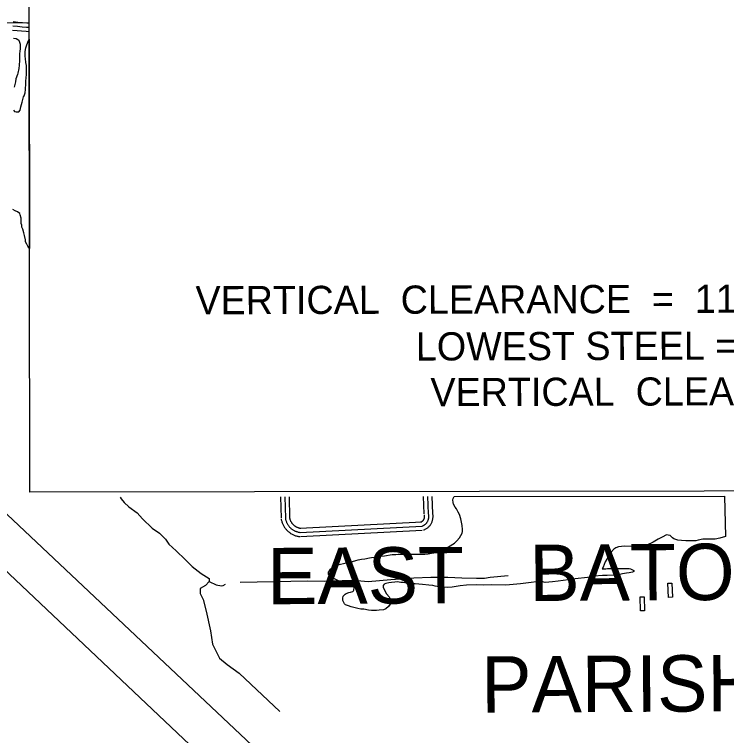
# Model space of a CAD drawing. Extents: x 3313442 to 3351311, y 721974 to 747360.
# Drawn here: x 3335501 to 3338028, y 741167 to 743725 of the extents above; entities that cross this region are included whole.
import ezdxf

# ---------------------------------------------------------------- set-up
doc = ezdxf.new("R2010")
doc.units = 0
for name, color, linetype in [('V-ANNO-SYMB', 7, 'Continuous'), ('V-BLDG-OTLN', 7, 'Continuous'), ('V-ROAD-CNTR', 7, 'Continuous'), ('V-RUNW-EDGE', 7, 'Continuous'), ('V-SITE-VEGE', 7, 'Continuous'), ('V-TOPO-GNAM-IDEN', 7, 'Continuous'), ('V-TOPO-SHOR', 7, 'Continuous')]:
    doc.layers.add(name, color=color, linetype=linetype)

msp = doc.modelspace()

# ---------------------------------------------------------------- linework, layer by layer
at = {"layer": 'V-ANNO-SYMB'}
msp.add_lwpolyline([(3335550.9, 745262.5), (3348313.1, 745281), (3348317.8, 742049.2), (3335555.6, 742030.7)], close=True, dxfattribs=at)
at = {"layer": 'V-BLDG-OTLN'}
for points in [[(3337822.4, 741656.9), (3337819.6, 741706.8), (3337833.6, 741707.6), (3337836.4, 741657.7)], [(3337723.1, 741608.9), (3337721.7, 741658.9), (3337735.7, 741659.3), (3337737.1, 741609.3)]]:
    msp.add_lwpolyline(points, close=True, dxfattribs=at)
at = {"layer": 'V-ROAD-CNTR'}
for points in [[(3335496.6, 743699.6), (3335512.8, 743698), (3335528.9, 743696.5), (3335545, 743695.1), (3335550.8, 743694.6)], [(3335495.2, 743684.6), (3335511.4, 743683.1), (3335527.6, 743681.6), (3335543.7, 743680.2), (3335553.2, 743679.4)], [(3335493.7, 743669.7), (3335510, 743668.1), (3335526.2, 743666.6), (3335542.5, 743665.2), (3335550.8, 743664.5)], [(3336445.4, 742013.8), (3336447.1, 741937.3)], [(3336460.4, 742013.8), (3336462.1, 741937.6)], [(3336475.4, 742013.8), (3336477.1, 741938)], [(3336955.1, 741952.7), (3336952.5, 742014.5)], [(3336970.1, 741953.3), (3336967.5, 742014.5)], [(3336985, 741953.9), (3336982.6, 742014.5)], [(3336447.4, 741934.9), (3336447.8, 741932.5), (3336448.4, 741929.8), (3336449.1, 741927.1), (3336449.9, 741924.5), (3336450.8, 741921.9), (3336451.8, 741919.3), (3336452.8, 741916.8), (3336454, 741914.3), (3336455.2, 741911.9), (3336456.6, 741909.5), (3336458, 741907.1), (3336459.5, 741904.8), (3336461.1, 741902.6), (3336462.8, 741900.4), (3336464.5, 741898.3), (3336466.4, 741896.3), (3336468.3, 741894.3), (3336470.2, 741892.4), (3336472.3, 741890.5), (3336474.4, 741888.8), (3336476.5, 741887.1), (3336478.8, 741885.5), (3336481, 741883.9), (3336483.4, 741882.5), (3336485.8, 741881.1), (3336488.2, 741879.9), (3336490.7, 741878.7), (3336493.2, 741877.6), (3336495.8, 741876.6), (3336498.3, 741875.7), (3336501, 741874.9), (3336503.6, 741874.2), (3336506.3, 741873.6), (3336509, 741873), (3336511.7, 741872.6), (3336513.2, 741872.4)], [(3336462.1, 741937.6), (3336462.5, 741935.5), (3336463, 741933.3), (3336463.6, 741931.2), (3336464.2, 741929.1), (3336464.9, 741927), (3336465.7, 741924.9), (3336466.5, 741922.9), (3336467.5, 741920.9), (3336468.5, 741919), (3336469.5, 741917), (3336470.7, 741915.1), (3336471.9, 741913.3), (3336473.2, 741911.5), (3336474.5, 741909.8), (3336475.9, 741908.1), (3336477.4, 741906.4), (3336478.9, 741904.8), (3336480.5, 741903.3), (3336482.1, 741901.8), (3336483.8, 741900.4), (3336485.5, 741899.1), (3336487.3, 741897.8), (3336489.1, 741896.6), (3336491, 741895.4), (3336492.9, 741894.3), (3336494.9, 741893.3), (3336496.9, 741892.3), (3336498.9, 741891.5), (3336500.9, 741890.7), (3336503, 741890), (3336505.1, 741889.3), (3336507.2, 741888.7), (3336509.4, 741888.2), (3336511.6, 741887.8), (3336513.7, 741887.5), (3336515, 741887.3)], [(3336476.9, 741940.3), (3336477.2, 741938.4), (3336477.6, 741936.8), (3336478, 741935.2), (3336478.5, 741933.6), (3336479, 741932.1), (3336479.6, 741930.5), (3336480.3, 741929), (3336481, 741927.5), (3336481.7, 741926), (3336482.5, 741924.6), (3336483.4, 741923.2), (3336484.3, 741921.8), (3336485.2, 741920.4), (3336486.2, 741919.1), (3336487.3, 741917.8), (3336488.4, 741916.6), (3336489.5, 741915.4), (3336490.7, 741914.3), (3336492, 741913.1), (3336493.2, 741912.1), (3336494.5, 741911.1), (3336495.9, 741910.1), (3336497.3, 741909.2), (3336498.7, 741908.3), (3336500.1, 741907.5), (3336501.6, 741906.7), (3336503.1, 741906), (3336504.6, 741905.4), (3336506.1, 741904.8), (3336507.7, 741904.2), (3336509.3, 741903.7), (3336510.9, 741903.3), (3336512.5, 741902.9), (3336514.1, 741902.6), (3336515.8, 741902.4), (3336516.9, 741902.2)], [(3336942.1, 741924), (3336943.4, 741924.4), (3336944.3, 741924.8), (3336945.2, 741925.2), (3336946, 741925.7), (3336946.9, 741926.2), (3336947.7, 741926.8), (3336948.5, 741927.4), (3336949.2, 741928), (3336949.9, 741928.6), (3336950.6, 741929.3), (3336951.3, 741930), (3336951.9, 741930.8), (3336952.5, 741931.6), (3336953.1, 741932.4), (3336953.6, 741933.2), (3336954, 741934.1), (3336954.5, 741935), (3336954.9, 741935.9), (3336955.2, 741936.8), (3336955.5, 741937.7), (3336955.8, 741938.6), (3336956, 741939.6), (3336956.2, 741940.6), (3336956.3, 741941.5), (3336956.4, 741942.5), (3336956.4, 741943.5), (3336956.4, 741944.5), (3336956.3, 741945.4), (3336956.2, 741946.4), (3336956, 741947.4), (3336955.8, 741948.4), (3336955.5, 741949.6)], [(3336947.4, 741909.9), (3336949, 741910.5), (3336950.5, 741911.2), (3336952, 741911.9), (3336953.5, 741912.7), (3336955, 741913.6), (3336956.4, 741914.5), (3336957.7, 741915.5), (3336959, 741916.6), (3336960.3, 741917.7), (3336961.5, 741918.9), (3336962.6, 741920.2), (3336963.7, 741921.5), (3336964.7, 741922.8), (3336965.7, 741924.2), (3336966.5, 741925.7), (3336967.4, 741927.1), (3336968.1, 741928.7), (3336968.8, 741930.2), (3336969.4, 741931.8), (3336969.9, 741933.4), (3336970.3, 741935), (3336970.7, 741936.7), (3336971, 741938.3), (3336971.2, 741940), (3336971.3, 741941.7), (3336971.4, 741943.4), (3336971.4, 741945.1), (3336971.3, 741946.8), (3336971.1, 741948.4), (3336970.8, 741950.1), (3336970.4, 741951.8), (3336970.1, 741953.3)], [(3336952.6, 741895.9), (3336954.5, 741896.6), (3336956.7, 741897.5), (3336958.9, 741898.6), (3336961, 741899.7), (3336963.1, 741901), (3336965, 741902.3), (3336967, 741903.7), (3336968.8, 741905.3), (3336970.6, 741906.9), (3336972.3, 741908.6), (3336973.9, 741910.3), (3336975.5, 741912.2), (3336976.9, 741914.1), (3336978.2, 741916.1), (3336979.5, 741918.1), (3336980.7, 741920.2), (3336981.7, 741922.4), (3336982.7, 741924.6), (3336983.5, 741926.8), (3336984.3, 741929.1), (3336984.9, 741931.4), (3336985.4, 741933.8), (3336985.8, 741936.1), (3336986.1, 741938.5), (3336986.3, 741940.9), (3336986.4, 741943.3), (3336986.4, 741945.7), (3336986.2, 741948.1), (3336985.9, 741950.5), (3336985.5, 741952.8), (3336985.1, 741955.2), (3336984.6, 741957.1)], [(3336514.3, 741902.3), (3336946.6, 741924.9)], [(3336515, 741887.3), (3336947.4, 741909.9)], [(3336515.8, 741872.4), (3336948.2, 741894.9)]]:
    msp.add_lwpolyline(points, dxfattribs=at)
at = {"layer": 'V-RUNW-EDGE'}
msp.add_lwpolyline([(3338527.8, 738858.6), (3335061.7, 742136.2), (3335164.3, 742243), (3338639, 738968.2), (3341325.7, 741802), (3341434.4, 741697.3), (3338750.1, 738865)], dxfattribs=at)
at = {"layer": 'V-SITE-VEGE'}
for p, q in [((3335497.1, 743641.2), (3335506.4, 743639.4)), ((3335506.4, 743639.4), (3335512.8, 743635.8)), ((3335512.8, 743635.8), (3335516.2, 743633.5)), ((3335516.2, 743633.5), (3335519.1, 743627)), ((3335519.1, 743627), (3335520.7, 743619.5)), ((3335544.5, 743617.5), (3335551.1, 743633.1)), ((3335551.1, 743633.1), (3335553.3, 743636.9)), ((3335553.3, 743636.9), (3335554.3, 742894.2)), ((3335520.6, 743603.8), (3335519.9, 743593.3)), ((3335520.7, 743619.5), (3335520.6, 743603.8)), ((3335538.5, 743593.7), (3335541, 743607.1)), ((3335541, 743607.1), (3335544.5, 743617.5)), ((3335518.7, 743586.4), (3335518.5, 743562)), ((3335519.9, 743593.3), (3335518.7, 743586.4)), ((3335538.3, 743575.7), (3335538.5, 743593.7)), ((3335540, 743568.2), (3335538.3, 743575.7)), ((3335517.7, 743545.7), (3335515.9, 743533.5)), ((3335518.5, 743562), (3335517.7, 743545.7)), ((3335541.6, 743554.2), (3335540, 743568.2)), ((3335543.3, 743543.7), (3335541.6, 743554.2)), ((3335515.9, 743533.5), (3335512.2, 743516.7)), ((3335543, 743512.4), (3335543.3, 743543.7)), ((3335506.2, 743496.4), (3335505, 743486)), ((3335511.6, 743512.1), (3335506.2, 743496.4)), ((3335512.2, 743516.7), (3335511.6, 743512.1)), ((3335541.6, 743488), (3335543, 743512.4)), ((3335505, 743486), (3335499.6, 743467.5)), ((3335539.6, 743458.4), (3335541, 743479.9)), ((3335541, 743479.9), (3335541.6, 743488)), ((3335535.3, 743436.9), (3335538.3, 743447.3)), ((3335538.3, 743447.3), (3335539.6, 743458.4)), ((3335528.7, 743413.7), (3335530.6, 743423)), ((3335530.6, 743423), (3335533, 743432.3)), ((3335533, 743432.3), (3335535.3, 743436.9)), ((3335520.9, 743385.9), (3335523.9, 743396.9)), ((3335523.9, 743396.9), (3335528.7, 743413.7)), ((3335497.1, 743385), (3335501.1, 743380.3)), ((3335501.1, 743380.3), (3335506.9, 743379.1)), ((3335506.9, 743379.1), (3335512.7, 743379)), ((3335512.7, 743379), (3335516.8, 743379.6)), ((3335516.8, 743379.6), (3335520.9, 743385.9)), ((3335503.7, 743028.2), (3335495, 743032.9)), ((3335511.2, 743024.6), (3335503.7, 743028.2)), ((3335519.3, 743018.8), (3335511.2, 743024.6)), ((3335521.6, 743014.1), (3335519.3, 743018.8)), ((3335524.4, 743002.4), (3335521.6, 743014.1)), ((3335524.3, 742994.3), (3335524.4, 743002.4)), ((3335524.8, 742983.3), (3335524.3, 742994.3)), ((3335526.5, 742978), (3335524.8, 742983.3)), ((3335527, 742970.5), (3335526.5, 742978)), ((3335530.4, 742962.9), (3335527, 742970.5)), ((3335534.4, 742950.6), (3335530.4, 742962.9)), ((3335536, 742940.8), (3335534.4, 742950.6)), ((3335539.4, 742925.6), (3335536, 742940.8)), ((3335539.9, 742918.6), (3335539.4, 742925.6)), ((3335544.4, 742910.5), (3335539.9, 742918.6)), ((3335548.4, 742902.9), (3335544.4, 742910.5)), ((3335554.3, 742894.2), (3335548.4, 742902.9)), ((3337057.7, 742007.7), (3337061.3, 742014.7)), ((3337061.3, 742014.7), (3338020.2, 742016)), ((3338020.2, 742016), (3338023.8, 741873.3)), ((3337057.1, 742003.1), (3337057.7, 742007.7)), ((3337057.6, 741993.8), (3337057.1, 742003.1)), ((3337059.3, 741987.3), (3337057.6, 741993.8)), ((3337065, 741977.4), (3337059.3, 741987.3)), ((3337069, 741971), (3337065, 741977.4)), ((3337075.9, 741959.3), (3337069, 741971)), ((3337080.4, 741951.1), (3337075.9, 741959.3)), ((3337085, 741936), (3337080.4, 741951.1)), ((3337087.2, 741923.8), (3337085, 741936)), ((3337090, 741912.1), (3337087.2, 741923.8)), ((3337091, 741898.2), (3337090, 741912.1)), ((3337079.7, 741868.1), (3337089.7, 741884.8)), ((3337089.7, 741884.8), (3337090.9, 741890.6)), ((3337090.9, 741890.6), (3337091, 741898.2)), ((3337062.1, 741849), (3337070.9, 741857.1)), ((3337070.9, 741857.1), (3337079.7, 741868.1)), ((3337785.5, 741863.3), (3337767.4, 741853)), ((3337798.9, 741870.8), (3337785.5, 741863.3)), ((3337814.7, 741878.2), (3337798.9, 741870.8)), ((3337821.1, 741878.1), (3337814.7, 741878.2)), ((3337827.5, 741876.9), (3337821.1, 741878.1)), ((3337832.7, 741872.2), (3337827.5, 741876.9)), ((3337836.1, 741868.1), (3337832.7, 741872.2)), ((3337841.3, 741864.6), (3337836.1, 741868.1)), ((3337854.6, 741859.8), (3337841.3, 741864.6)), ((3337868, 741858.5), (3337854.6, 741859.8)), ((3337883.7, 741857.8), (3337868, 741858.5)), ((3337898.8, 741857.6), (3337883.7, 741857.8)), ((3337918.5, 741858), (3337898.8, 741857.6)), ((3337926.7, 741859.7), (3337918.5, 741858)), ((3337944.1, 741863), (3337926.7, 741859.7)), ((3337962.7, 741863.4), (3337944.1, 741863)), ((3337987.7, 741863.8), (3337962.7, 741863.4)), ((3338004.6, 741866.5), (3337987.7, 741863.8)), ((3338023.8, 741873.3), (3338004.6, 741866.5)), ((3337027, 741829), (3337041, 741836.5)), ((3337041, 741836.5), (3337062.1, 741849)), ((3337635.3, 741832.2), (3337628.3, 741828.2)), ((3337644.7, 741836.2), (3337635.3, 741832.2)), ((3337654.6, 741837.2), (3337644.7, 741836.2)), ((3337665.6, 741838.3), (3337654.6, 741837.2)), ((3337712.1, 741837.9), (3337665.6, 741838.3)), ((3337723.7, 741838.3), (3337712.1, 741837.9)), ((3337737.7, 741839.4), (3337723.7, 741838.3)), ((3337745.2, 741841.6), (3337737.7, 741839.4)), ((3337767.4, 741853), (3337745.2, 741841.6)), ((3336813.6, 741804.8), (3336841.5, 741808.7)), ((3336841.5, 741808.7), (3336853.7, 741809.1)), ((3336853.7, 741809.1), (3336863, 741810.2)), ((3336863, 741810.2), (3336882.8, 741810.6)), ((3336882.8, 741810.6), (3336900.8, 741810.4)), ((3336900.8, 741810.4), (3336917.6, 741809.7)), ((3336917.6, 741809.7), (3336957.1, 741810.5)), ((3336957.1, 741810.5), (3336968.8, 741811.6)), ((3336968.8, 741811.6), (3336980.4, 741813.2)), ((3336980.4, 741813.2), (3336998.4, 741815.9)), ((3336998.4, 741815.9), (3337010.1, 741819.9)), ((3337010.1, 741819.9), (3337027, 741829)), ((3337610.7, 741806.8), (3337603.6, 741793)), ((3337617.8, 741816.6), (3337610.7, 741806.8)), ((3337628.3, 741828.2), (3337617.8, 741816.6)), ((3336680.3, 741779.4), (3336692.6, 741782.7)), ((3336692.6, 741782.7), (3336700.7, 741784.4)), ((3336700.7, 741784.4), (3336712.4, 741787.8)), ((3336712.4, 741787.8), (3336720.5, 741790)), ((3336720.5, 741790), (3336732.7, 741792.2)), ((3336732.7, 741792.2), (3336743.8, 741793.9)), ((3336743.8, 741793.9), (3336760.7, 741796.6)), ((3336760.7, 741796.6), (3336767.6, 741798.3)), ((3336767.6, 741798.3), (3336785.7, 741801)), ((3336785.7, 741801), (3336796.7, 741803.3)), ((3336796.7, 741803.3), (3336813.6, 741804.8)), ((3337597.7, 741783.1), (3337590, 741764)), ((3337603.6, 741793), (3337597.7, 741783.1)), ((3336618.5, 741751.4), (3336622.6, 741757.2)), ((3336622.6, 741757.2), (3336627.3, 741761.8)), ((3336627.3, 741761.8), (3336635.5, 741767.6)), ((3336635.5, 741767.6), (3336642.5, 741769.8)), ((3336642.5, 741769.8), (3336653, 741773.8)), ((3336653, 741773.8), (3336672.8, 741778.3)), ((3336672.8, 741778.3), (3336680.3, 741779.4)), ((3337590, 741764), (3337586.4, 741758.3)), ((3337586.4, 741758.3), (3337592.2, 741757.6)), ((3337592.2, 741757.6), (3337599.2, 741758.1)), ((3337599.2, 741758.1), (3337605.6, 741759.2)), ((3337605.6, 741759.2), (3337617.8, 741759.1)), ((3337617.8, 741759.1), (3337627.7, 741759.6)), ((3337627.7, 741759.6), (3337682.3, 741759.1)), ((3337682.3, 741759.1), (3337687, 741758.5)), ((3337687, 741758.5), (3337694.5, 741754.9)), ((3337694.5, 741754.9), (3337698.5, 741752.6)), ((3336615.5, 741745.7), (3336618.5, 741751.4)), ((3336615.5, 741739.3), (3336615.5, 741745.7)), ((3336619.5, 741733.4), (3336615.5, 741739.3)), ((3336629.3, 741725.8), (3336619.5, 741733.4)), ((3337558.3, 741731.8), (3337534.5, 741727.9)), ((3337587.4, 741734.4), (3337558.3, 741731.8)), ((3337604.8, 741734.3), (3337587.4, 741734.4)), ((3337626.9, 741735.2), (3337604.8, 741734.3)), ((3337632.7, 741735.8), (3337626.9, 741735.2)), ((3337653.7, 741739.6), (3337632.7, 741735.8)), ((3337658.3, 741740.7), (3337653.7, 741739.6)), ((3337673.4, 741742.9), (3337658.3, 741740.7)), ((3337682.7, 741743.4), (3337673.4, 741742.9)), ((3337694.4, 741746.8), (3337682.7, 741743.4)), ((3337698.5, 741749.1), (3337694.4, 741746.8)), ((3337698.5, 741752.6), (3337698.5, 741749.1)), ((3336638.5, 741721.6), (3336629.3, 741725.8)), ((3336650.7, 741715.7), (3336638.5, 741721.6)), ((3336658.8, 741713.3), (3336650.7, 741715.7)), ((3336671, 741710.9), (3336658.8, 741713.3)), ((3336677.9, 741709.7), (3336671, 741710.9)), ((3336687.8, 741709), (3336677.9, 741709.7)), ((3336693.6, 741707.2), (3336687.8, 741709)), ((3336703.4, 741700.7), (3336693.6, 741707.2)), ((3336813.2, 741703.8), (3336809.7, 741698.6)), ((3336819.1, 741706), (3336813.2, 741703.8)), ((3336829, 741708.3), (3336819.1, 741706)), ((3336838.3, 741709.9), (3336829, 741708.3)), ((3336851.1, 741710.4), (3336838.3, 741709.9)), ((3336860.4, 741711.5), (3336851.1, 741710.4)), ((3336872, 741710.2), (3336860.4, 741711.5)), ((3336879, 741710.1), (3336872, 741710.2)), ((3336886.5, 741708.9), (3336879, 741710.1)), ((3336894.6, 741707.1), (3336886.5, 741708.9)), ((3336910.3, 741705.2), (3336894.6, 741707.1)), ((3336922.5, 741704.5), (3336910.3, 741705.2)), ((3336949.2, 741702.5), (3336922.5, 741704.5)), ((3337297.2, 741704.6), (3337244.9, 741700.4)), ((3337306.5, 741705.6), (3337297.2, 741704.6)), ((3337334.4, 741709.4), (3337306.5, 741705.6)), ((3337352.5, 741711.6), (3337334.4, 741709.4)), ((3337371.6, 741712.6), (3337352.5, 741711.6)), ((3337384.4, 741710.1), (3337371.6, 741712.6)), ((3337410.6, 741711.6), (3337384.4, 741710.1)), ((3337430.9, 741713.8), (3337410.6, 741711.6)), ((3337466.4, 741718.7), (3337430.9, 741713.8)), ((3337490.8, 741722.5), (3337466.4, 741718.7)), ((3337534.5, 741727.9), (3337490.8, 741722.5)), ((3336693.9, 741675.8), (3336701.5, 741678.1)), ((3336701.5, 741678.1), (3336703.8, 741679.8)), ((3336706.2, 741692), (3336703.4, 741700.7)), ((3336703.8, 741679.8), (3336705.6, 741682.1)), ((3336705.6, 741682.1), (3336706.2, 741692)), ((3336809.7, 741698.6), (3336809.7, 741692.8)), ((3336809.7, 741692.8), (3336814.8, 741679.9)), ((3336814.8, 741679.9), (3336821.1, 741670)), ((3336971.8, 741700.6), (3336949.2, 741702.5)), ((3336985.2, 741698.7), (3336971.8, 741700.6)), ((3336993.3, 741696.3), (3336985.2, 741698.7)), ((3337008.4, 741694.4), (3336993.3, 741696.3)), ((3337036.2, 741692.4), (3337008.4, 741694.4)), ((3337054.3, 741692.8), (3337036.2, 741692.4)), ((3337082.8, 741697.8), (3337054.3, 741692.8)), ((3337105.4, 741699.9), (3337082.8, 741697.8)), ((3337140.3, 741700.8), (3337105.4, 741699.9)), ((3337164.1, 741700.5), (3337140.3, 741700.8)), ((3337194.9, 741700.8), (3337164.1, 741700.5)), ((3337244.9, 741700.4), (3337194.9, 741700.8)), ((3336665.7, 741645.9), (3336665.8, 741654.6)), ((3336665.8, 741654.6), (3336667.6, 741661.5)), ((3336667.6, 741661.5), (3336674.1, 741667.9)), ((3336674.1, 741667.9), (3336678.2, 741670.1)), ((3336678.2, 741670.1), (3336687.5, 741674.1)), ((3336687.5, 741674.1), (3336693.9, 741675.8)), ((3336821.1, 741670), (3336830.3, 741658.3)), ((3336830.3, 741658.3), (3336833.7, 741651.9)), ((3336833.7, 741651.9), (3336835.9, 741640.8)), ((3336668, 741640.6), (3336665.7, 741645.9)), ((3336672, 741634.2), (3336668, 741640.6)), ((3336676.1, 741630.7), (3336672, 741634.2)), ((3336685.9, 741626.5), (3336676.1, 741630.7)), ((3336695.2, 741623.5), (3336685.9, 741626.5)), ((3336834.1, 741632.7), (3336828.8, 741624.6)), ((3336835.9, 741640.8), (3336834.1, 741632.7)), ((3336705, 741620.5), (3336695.2, 741623.5)), ((3336718.9, 741617.5), (3336705, 741620.5)), ((3336730.5, 741615.6), (3336718.9, 741617.5)), ((3336741, 741615), (3336730.5, 741615.6)), ((3336757.2, 741611.9), (3336741, 741615)), ((3336768.2, 741610.1), (3336757.2, 741611.9)), ((3336785.1, 741609.9), (3336768.2, 741610.1)), ((3336795, 741611), (3336785.1, 741609.9)), ((3336810.1, 741613.2), (3336795, 741611)), ((3336818.3, 741616.6), (3336810.1, 741613.2)), ((3336828.8, 741624.6), (3336818.3, 741616.6))]:
    msp.add_line(p, q, dxfattribs=at)
at = {"layer": 'V-TOPO-SHOR'}
for points in [[(3334107.4, 743726.1), (3334870.5, 743709.3), (3335391.8, 743695.9), (3335553.2, 743696.4)], [(3335876, 742012.9), (3335879.7, 742006.9), (3335890.6, 741993.9), (3335906.2, 741978), (3335936.2, 741957), (3335955.5, 741935), (3335989.9, 741902.5), (3336015.4, 741884.3), (3336036.7, 741863.6), (3336048.2, 741845.2), (3336074.1, 741821.7), (3336107.2, 741791.2), (3336131.1, 741766.4), (3336163.7, 741741.3), (3336182, 741730), (3336191.2, 741724.4), (3336192.2, 741713.7), (3336178.4, 741699.4), (3336160, 741688), (3336159.4, 741670.6), (3336170.1, 741648.9), (3336181.4, 741607.8), (3336196.6, 741537.8), (3336203.1, 741490.9), (3336228.2, 741441.3), (3336256.2, 741419), (3336297.9, 741388.3), (3336442.5, 741251.4)], [(3336301.7, 741710.8), (3336542.3, 741715.7), (3336599.7, 741714.5), (3336663.2, 741717.2), (3336717.3, 741716.8), (3336756.6, 741712.8), (3336837, 741720.3), (3336918.6, 741725.6), (3336978.9, 741729), (3337038.3, 741729.1), (3337088.3, 741726.2), (3337140.4, 741724.5), (3337168.4, 741724.9), (3337188.6, 741729), (3337252.9, 741734.9)], [(3336192.2, 741713.7), (3336217.2, 741700.8), (3336235.8, 741698.2), (3336241.1, 741698.7), (3336249.3, 741703.8)]]:
    msp.add_lwpolyline(points, dxfattribs=at)

# ---------------------------------------------------------------- texts
at = {"layer": 'V-ANNO-SYMB'}
for s, p in [("VERTICAL  CLEARANCE  =  113'  MINUS  BATON  ROUGE  GAGE", (3336143.3, 742661)), ("LOWEST STEEL = 113' N.G.V.D.", (3336925.5, 742497.1)), ("VERTICAL  CLEARANCE  =  64'  ", (3336977.2, 742335))]:
    msp.add_text(s, height=100, rotation=0.1666, dxfattribs=at).set_placement(p)
at = {"layer": 'V-TOPO-GNAM-IDEN'}
for s, p in [('EAST', (3336398.1, 741632.3)), ('BATON', (3337328.7, 741643.8)), ('PARISH,', (3337157.8, 741247.5))]:
    msp.add_text(s, height=200, rotation=0.3179, dxfattribs=at).set_placement(p)

doc.saveas('drawing.dxf')
